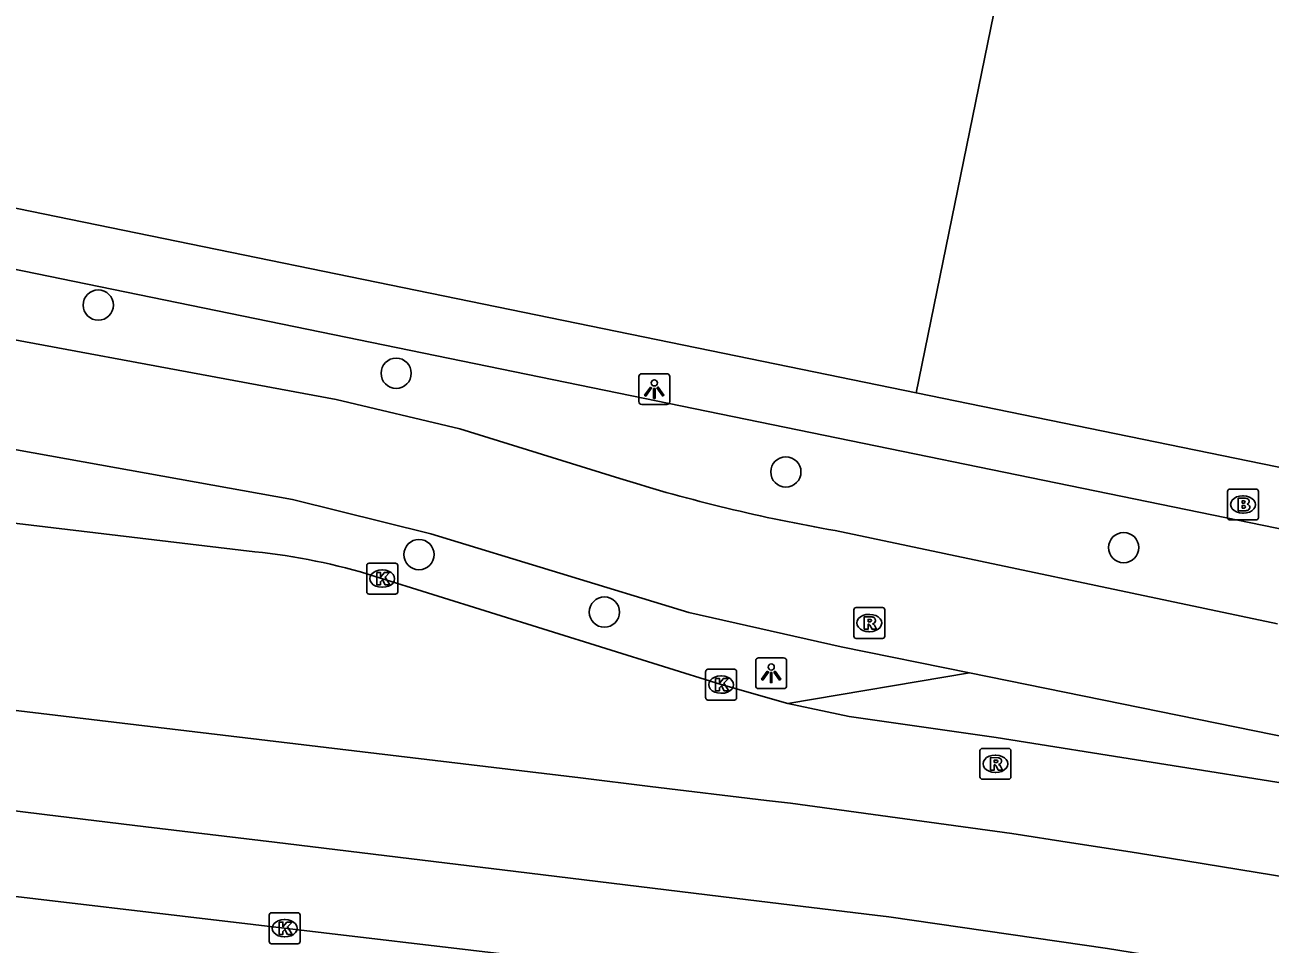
# Model space of a CAD drawing. Extents: x 157692 to 159670, y 381454 to 383289.
# Drawn here: x 158580.47 to 158620.7, y 382103.97 to 382133.69 of the extents above; entities that cross this region are included whole.
import ezdxf

# ---------------------------------------------------------------- set-up
doc = ezdxf.new("R2010")
doc.units = 0
for name, color, linetype in [('IMGEO_Boom', 7, 'Continuous'), ('IMGEO_Brandkraan', 7, 'Continuous'), ('IMGEO_Fietspad_gesloten', 7, 'Continuous'), ('IMGEO_Kolk', 7, 'Continuous'), ('IMGEO_Lichtpunt', 7, 'Continuous'), ('IMGEO_Pand', 7, 'Continuous'), ('IMGEO_Rijbaan_lokaal_open', 7, 'Continuous'), ('IMGEO_Rijbaan_regionaal_gesloten', 7, 'Continuous'), ('IMGEO_Rioolput', 7, 'Continuous'), ('IMGEO_Voetpad_open', 7, 'Continuous')]:
    doc.layers.add(name, color=color, linetype=linetype)

msp = doc.modelspace()

# ---------------------------------------------------------------- linework, layer by layer
at = {"layer": 'IMGEO_Boom'}
for centre in [(158582.837, 382124.632), (158592.463, 382122.429), (158605.053, 382119.238), (158593.2, 382116.567), (158615.968, 382116.792), (158599.192, 382114.707)]:
    msp.add_circle(centre, 0.489, dxfattribs=at)
at = {"layer": 'IMGEO_Brandkraan'}
for p, q in [((158619.398, 382118.685), (158620.25, 382118.685)), ((158619.323, 382117.759), (158619.323, 382118.611)), ((158619.811, 382118.465), (158619.836, 382118.465)), ((158620.324, 382118.611), (158620.324, 382117.759)), ((158619.834, 382117.905), (158619.809, 382117.905)), ((158620.25, 382117.685), (158619.398, 382117.685))]:
    msp.add_line(p, q, dxfattribs=at)
for points in [[(158619.398, 382118.685), (158620.25, 382118.685)], [(158619.323, 382117.759), (158619.323, 382118.611)], [(158619.671, 382118.385), (158619.671, 382117.985), (158619.884, 382117.985)], [(158619.902, 382118.385), (158619.671, 382118.385)], [(158619.85, 382118.304), (158619.796, 382118.304), (158619.796, 382118.228)], [(158620.324, 382118.611), (158620.324, 382117.759)], [(158619.796, 382118.228), (158619.849, 382118.228)], [(158619.858, 382118.152), (158619.796, 382118.152), (158619.796, 382118.071)], [(158619.796, 382118.071), (158619.858, 382118.071)], [(158620.25, 382117.685), (158619.398, 382117.685)]]:
    msp.add_lwpolyline(points, dxfattribs=at)
for centre, radius, start, end in [((158619.4, 382118.609), 0.0765, 91.552, 178.448), ((158619.4, 382118.609), 0.0765, 91.552, 178.448), ((158620.248, 382118.609), 0.0765, 1.552, 88.448), ((158620.248, 382118.609), 0.0765, 1.552, 88.448), ((158619.851, 382118.266), 0.0379, 267.8285, 90.9355), ((158619.906, 382118.24), 0.145, 59.4692, 91.5367), ((158619.931, 382118.287), 0.0922, 285.5137, 58.1501), ((158619.859, 382118.111), 0.0404, 269.8759, 90.5077), ((158619.89, 382118.236), 0.251, 268.6676, 293.5347), ((158619.936, 382118.095), 0.105, 301.3115, 78.989), ((158619.4, 382117.761), 0.0765, 181.552, 268.448), ((158619.4, 382117.761), 0.0765, 181.552, 268.448), ((158620.248, 382117.761), 0.0765, 271.552, 358.448), ((158620.248, 382117.761), 0.0765, 271.552, 358.448)]:
    msp.add_arc(centre, radius, start, end, dxfattribs=at)
for centre, major_axis, ratio, start_param, end_param in [((158619.81, 382118.185), (-0.387, 0.002), 0.722429, 4.712389, 7.853982), ((158619.835, 382118.185), (-0.39, 0.002), 0.717154, 1.570796, 4.712389)]:
    msp.add_ellipse(centre, major_axis=major_axis, ratio=ratio, start_param=start_param, end_param=end_param, dxfattribs=at)
at = {"layer": 'IMGEO_Fietspad_gesloten'}
for points in [[(158599.687, 382119.023), (158594.518, 382120.63), (158590.527, 382121.575), (158560.807, 382127.099), (158552.692, 382128.489)], [(158552.592, 382124.924), (158589.111, 382118.343), (158593.588, 382117.233), (158601.914, 382114.691), (158606.841, 382113.579), (158610.985, 382112.743)], [(158620.94, 382114.323), (158606.65, 382117.341)]]:
    msp.add_lwpolyline(points, dxfattribs=at)
msp.add_arc((158615.998, 382171.291), 54.753, 252.669, 260.1703, dxfattribs=at)
at = {"layer": 'IMGEO_Kolk'}
for p, q in [((158591.587, 382116.289), (158592.439, 382116.289)), ((158591.512, 382115.363), (158591.512, 382116.215)), ((158592, 382116.069), (158592.025, 382116.069)), ((158592.513, 382116.215), (158592.513, 382115.363)), ((158592.023, 382115.509), (158591.998, 382115.509)), ((158592.439, 382115.289), (158591.587, 382115.289)), ((158602.462, 382111.936), (158602.462, 382112.788)), ((158602.537, 382112.862), (158603.389, 382112.862)), ((158602.95, 382112.642), (158602.975, 382112.642)), ((158603.463, 382112.788), (158603.463, 382111.936)), ((158603.389, 382111.862), (158602.537, 382111.862)), ((158602.973, 382112.082), (158602.948, 382112.082)), ((158588.435, 382104.987), (158589.287, 382104.987)), ((158588.36, 382104.061), (158588.36, 382104.913)), ((158588.848, 382104.767), (158588.873, 382104.767)), ((158589.361, 382104.913), (158589.361, 382104.061)), ((158588.871, 382104.207), (158588.846, 382104.207)), ((158589.287, 382103.987), (158588.435, 382103.987))]:
    msp.add_line(p, q, dxfattribs=at)
for points in [[(158591.587, 382116.289), (158592.439, 382116.289)], [(158591.512, 382115.363), (158591.512, 382116.215)], [(158591.833, 382115.989), (158591.956, 382115.989), (158591.956, 382115.838), (158592.086, 382115.989), (158592.25, 382115.989), (158592.104, 382115.838), (158592.257, 382115.589), (158592.105, 382115.589), (158592.02, 382115.753), (158591.956, 382115.686), (158591.956, 382115.589), (158591.833, 382115.589), (158591.833, 382115.989)], [(158592.513, 382116.215), (158592.513, 382115.363)], [(158592.439, 382115.289), (158591.587, 382115.289)], [(158602.462, 382111.936), (158602.462, 382112.788)], [(158602.537, 382112.862), (158603.389, 382112.862)], [(158603.463, 382112.788), (158603.463, 382111.936)], [(158602.783, 382112.562), (158602.906, 382112.562), (158602.906, 382112.411), (158603.036, 382112.562), (158603.2, 382112.562), (158603.054, 382112.411), (158603.207, 382112.162), (158603.055, 382112.162), (158602.97, 382112.326), (158602.906, 382112.259), (158602.906, 382112.162), (158602.783, 382112.162), (158602.783, 382112.562)], [(158603.389, 382111.862), (158602.537, 382111.862)], [(158588.435, 382104.987), (158589.287, 382104.987)], [(158588.36, 382104.061), (158588.36, 382104.913)], [(158588.681, 382104.687), (158588.804, 382104.687), (158588.804, 382104.536), (158588.934, 382104.687), (158589.098, 382104.687), (158588.952, 382104.536), (158589.105, 382104.287), (158588.953, 382104.287), (158588.868, 382104.451), (158588.804, 382104.384), (158588.804, 382104.287), (158588.681, 382104.287), (158588.681, 382104.687)], [(158589.361, 382104.913), (158589.361, 382104.061)], [(158589.287, 382103.987), (158588.435, 382103.987)]]:
    msp.add_lwpolyline(points, dxfattribs=at)
for centre, start, end in [((158591.589, 382116.213), 91.552, 178.448), ((158591.589, 382116.213), 91.552, 178.448), ((158592.437, 382116.213), 1.552, 88.448), ((158592.437, 382116.213), 1.552, 88.448), ((158591.589, 382115.365), 181.552, 268.448), ((158591.589, 382115.365), 181.552, 268.448), ((158592.437, 382115.365), 271.552, 358.448), ((158592.437, 382115.365), 271.552, 358.448), ((158602.539, 382112.786), 91.552, 178.448), ((158602.539, 382112.786), 91.552, 178.448), ((158603.387, 382112.786), 1.552, 88.448), ((158603.387, 382112.786), 1.552, 88.448), ((158602.539, 382111.938), 181.552, 268.448), ((158602.539, 382111.938), 181.552, 268.448), ((158603.387, 382111.938), 271.552, 358.448), ((158603.387, 382111.938), 271.552, 358.448), ((158588.437, 382104.911), 91.552, 178.448), ((158588.437, 382104.911), 91.552, 178.448), ((158589.285, 382104.911), 1.552, 88.448), ((158589.285, 382104.911), 1.552, 88.448), ((158588.437, 382104.063), 181.552, 268.448), ((158588.437, 382104.063), 181.552, 268.448), ((158589.285, 382104.063), 271.552, 358.448), ((158589.285, 382104.063), 271.552, 358.448)]:
    msp.add_arc(centre, 0.0765, start, end, dxfattribs=at)
for centre, major_axis, ratio, start_param, end_param in [((158591.999, 382115.789), (-0.387, 0.002), 0.722429, 4.712389, 7.853982), ((158592.024, 382115.789), (-0.39, 0.002), 0.717154, 1.570796, 4.712389), ((158602.949, 382112.362), (-0.387, 0.002), 0.722429, 4.712389, 7.853982), ((158602.974, 382112.362), (-0.39, 0.002), 0.717154, 1.570796, 4.712389), ((158588.847, 382104.487), (-0.387, 0.002), 0.722429, 4.712389, 7.853982), ((158588.872, 382104.487), (-0.39, 0.002), 0.717154, 1.570796, 4.712389)]:
    msp.add_ellipse(centre, major_axis=major_axis, ratio=ratio, start_param=start_param, end_param=end_param, dxfattribs=at)
at = {"layer": 'IMGEO_Lichtpunt'}
for p, q in [((158600.304, 382122.319), (158600.304, 382121.512)), ((158600.304, 382122.319), (158600.304, 382121.512)), ((158601.206, 382122.414), (158600.398, 382122.414)), ((158601.206, 382122.414), (158600.398, 382122.414)), ((158601.3, 382121.512), (158601.3, 382122.319)), ((158601.3, 382121.512), (158601.3, 382122.319)), ((158600.398, 382121.418), (158601.206, 382121.418)), ((158600.398, 382121.418), (158601.206, 382121.418)), ((158604.08, 382113.134), (158604.08, 382112.327)), ((158604.08, 382113.134), (158604.08, 382112.327)), ((158604.982, 382113.229), (158604.174, 382113.229)), ((158604.982, 382113.229), (158604.174, 382113.229)), ((158605.076, 382112.327), (158605.076, 382113.134)), ((158605.076, 382112.327), (158605.076, 382113.134)), ((158604.174, 382112.233), (158604.982, 382112.233)), ((158604.174, 382112.233), (158604.982, 382112.233))]:
    msp.add_line(p, q, dxfattribs=at)
for points in [[(158600.678, 382121.983), (158600.717, 382121.955), (158600.529, 382121.693), (158600.491, 382121.72), (158600.678, 382121.983)], [(158600.78, 382121.935), (158600.827, 382121.935), (158600.827, 382121.613), (158600.78, 382121.613), (158600.78, 382121.935)], [(158600.89, 382121.955), (158600.928, 382121.982), (158601.115, 382121.72), (158601.076, 382121.692), (158600.89, 382121.955)], [(158604.454, 382112.798), (158604.493, 382112.77), (158604.305, 382112.508), (158604.267, 382112.535), (158604.454, 382112.798)], [(158604.556, 382112.75), (158604.603, 382112.75), (158604.603, 382112.428), (158604.556, 382112.428), (158604.556, 382112.75)], [(158604.666, 382112.77), (158604.704, 382112.797), (158604.891, 382112.535), (158604.852, 382112.507), (158604.666, 382112.77)]]:
    msp.add_lwpolyline(points, dxfattribs=at)
for centre in [(158600.803, 382122.117), (158604.579, 382112.932)]:
    msp.add_circle(centre, 0.0994, dxfattribs=at)
for centre, start, end in [((158600.398, 382122.319), 90, 180), ((158600.398, 382122.319), 90, 180), ((158601.206, 382122.319), 0, 90), ((158601.206, 382122.319), 0, 90), ((158600.398, 382121.512), 180, 270), ((158600.398, 382121.512), 180, 270), ((158601.206, 382121.512), 270, 0), ((158601.206, 382121.512), 270, 360), ((158604.174, 382113.134), 90, 180), ((158604.174, 382113.134), 90, 180), ((158604.982, 382113.134), 0, 90), ((158604.982, 382113.134), 0, 90), ((158604.174, 382112.327), 180, 270), ((158604.174, 382112.327), 180, 270), ((158604.982, 382112.327), 270, 0), ((158604.982, 382112.327), 270, 360)]:
    msp.add_arc(centre, 0.0946, start, end, dxfattribs=at)
at = {"layer": 'IMGEO_Pand'}
for points in [[(158617.909, 382164.108), (158609.261, 382121.797)], [(158609.261, 382121.797), (158604.33, 382122.808), (158573.743, 382129.079), (158563.223, 382131.236)], [(158629.493, 382117.649), (158609.261, 382121.797)]]:
    msp.add_lwpolyline(points, dxfattribs=at)
at = {"layer": 'IMGEO_Rijbaan_lokaal_open'}
for points in [[(158610.985, 382112.743), (158605.115, 382111.751)], [(158610.985, 382112.743), (158640.458, 382106.746)]]:
    msp.add_lwpolyline(points, dxfattribs=at)
at = {"layer": 'IMGEO_Rijbaan_regionaal_gesloten'}
for points in [[(158587.893, 382116.66), (158552.023, 382120.933)], [(158678.367, 382094.92), (158638.613, 382103.052), (158635.307, 382103.698), (158633.519, 382104.023), (158626.935, 382105.205), (158617.449, 382106.752), (158616.181, 382106.959), (158614.278, 382107.25), (158612.349, 382107.545), (158605.202, 382108.529), (158604.424, 382108.621), (158600.665, 382109.068), (158598.421, 382109.348), (158555.79, 382114.433), (158544.073, 382116.001)], [(158605.115, 382111.751), (158602.963, 382112.362), (158591.784, 382115.861)], [(158633.505, 382100.786), (158628.706, 382101.627), (158624.947, 382102.286), (158615.45, 382103.835), (158608.38, 382104.856), (158607.932, 382104.91), (158603.835, 382105.407), (158599.863, 382105.889), (158596.329, 382106.318), (158592.521, 382106.78), (158588.529, 382107.265), (158584.374, 382107.769), (158581.106, 382108.166), (158577.418, 382108.613), (158577.406, 382108.614), (158550.906, 382111.74), (158543.714, 382112.703)], [(158640.25, 382105.785), (158636.724, 382106.498), (158626.876, 382108.256), (158611.845, 382110.657), (158607.095, 382111.336), (158605.115, 382111.751)], [(158550.574, 382109.004), (158606.471, 382102.409), (158633.505, 382100.786)]]:
    msp.add_lwpolyline(points, dxfattribs=at)
msp.add_arc((158585.867, 382096.918), 19.846, 72.6523, 84.1394, dxfattribs=at)
at = {"layer": 'IMGEO_Rioolput'}
for p, q in [((158607.249, 382113.928), (158607.249, 382114.78)), ((158607.324, 382114.854), (158608.176, 382114.854)), ((158607.737, 382114.634), (158607.762, 382114.634)), ((158608.25, 382114.78), (158608.25, 382113.928)), ((158608.176, 382113.854), (158607.324, 382113.854)), ((158607.76, 382114.074), (158607.735, 382114.074)), ((158611.325, 382109.376), (158611.325, 382110.228)), ((158611.4, 382110.302), (158612.252, 382110.302)), ((158612.326, 382110.228), (158612.326, 382109.376)), ((158611.813, 382110.082), (158611.838, 382110.082)), ((158611.836, 382109.522), (158611.811, 382109.522)), ((158612.252, 382109.302), (158611.4, 382109.302))]:
    msp.add_line(p, q, dxfattribs=at)
for points in [[(158607.249, 382113.928), (158607.249, 382114.78)], [(158607.324, 382114.854), (158608.176, 382114.854)], [(158608.25, 382114.78), (158608.25, 382113.928)], [(158607.838, 382114.552), (158607.586, 382114.554), (158607.586, 382114.154)], [(158607.586, 382114.154), (158607.71, 382114.154), (158607.71, 382114.316), (158607.721, 382114.316)], [(158607.764, 382114.473), (158607.71, 382114.473), (158607.71, 382114.392)], [(158607.71, 382114.392), (158607.762, 382114.392)], [(158607.768, 382114.287), (158607.839, 382114.154), (158607.979, 382114.154), (158607.914, 382114.28)], [(158608.176, 382113.854), (158607.324, 382113.854)], [(158611.325, 382109.376), (158611.325, 382110.228)], [(158611.4, 382110.302), (158612.252, 382110.302)], [(158612.326, 382110.228), (158612.326, 382109.376)], [(158611.914, 382110), (158611.662, 382110.002), (158611.662, 382109.602)], [(158611.84, 382109.921), (158611.786, 382109.921), (158611.786, 382109.84)], [(158611.786, 382109.84), (158611.838, 382109.84)], [(158611.662, 382109.602), (158611.786, 382109.602), (158611.786, 382109.764), (158611.797, 382109.764)], [(158611.844, 382109.735), (158611.915, 382109.602), (158612.055, 382109.602), (158611.99, 382109.728)], [(158612.252, 382109.302), (158611.4, 382109.302)]]:
    msp.add_lwpolyline(points, dxfattribs=at)
for centre, radius, start, end in [((158607.326, 382114.778), 0.0765, 91.552, 178.448), ((158607.326, 382114.778), 0.0765, 91.552, 178.448), ((158608.174, 382114.778), 0.0765, 1.552, 88.448), ((158608.174, 382114.778), 0.0765, 1.552, 88.448), ((158607.72, 382114.263), 0.0533, 26.0293, 88.6989), ((158607.746, 382114.581), 0.19, 274.7715, 282.9687), ((158607.77, 382114.377), 0.0964, 77.0061, 93.1865), ((158607.784, 382114.434), 0.0378, 276.6634, 79.6772), ((158607.837, 382114.442), 0.109, 350.3612, 89.416), ((158607.835, 382114.442), 0.112, 277.5842, 350.9817), ((158607.819, 382114.227), 0.108, 29.5134, 73.7905), ((158607.326, 382113.93), 0.0765, 181.552, 268.448), ((158607.326, 382113.93), 0.0765, 181.552, 268.448), ((158608.174, 382113.93), 0.0765, 271.552, 358.448), ((158608.174, 382113.93), 0.0765, 271.552, 358.448), ((158611.402, 382110.226), 0.0765, 91.552, 178.448), ((158611.402, 382110.226), 0.0765, 91.552, 178.448), ((158612.25, 382110.226), 0.0765, 1.552, 88.448), ((158612.25, 382110.226), 0.0765, 1.552, 88.448), ((158611.822, 382110.029), 0.19, 274.7715, 282.9687), ((158611.846, 382109.825), 0.0964, 77.0061, 93.1865), ((158611.86, 382109.882), 0.0378, 276.6634, 79.6772), ((158611.913, 382109.89), 0.109, 350.3612, 89.416), ((158611.911, 382109.89), 0.112, 277.5842, 350.9817), ((158611.796, 382109.711), 0.0533, 26.0293, 88.6989), ((158611.895, 382109.675), 0.108, 29.5134, 73.7905), ((158611.402, 382109.378), 0.0765, 181.552, 268.448), ((158611.402, 382109.378), 0.0765, 181.552, 268.448), ((158612.25, 382109.378), 0.0765, 271.552, 358.448), ((158612.25, 382109.378), 0.0765, 271.552, 358.448)]:
    msp.add_arc(centre, radius, start, end, dxfattribs=at)
for centre, major_axis, ratio, start_param, end_param in [((158607.736, 382114.354), (-0.387, 0.002), 0.722429, 4.712389, 7.853982), ((158607.761, 382114.354), (-0.39, 0.002), 0.717154, 1.570796, 4.712389), ((158611.812, 382109.802), (-0.387, 0.002), 0.722429, 4.712389, 7.853982), ((158611.837, 382109.802), (-0.39, 0.002), 0.717154, 1.570796, 4.712389)]:
    msp.add_ellipse(centre, major_axis=major_axis, ratio=ratio, start_param=start_param, end_param=end_param, dxfattribs=at)
at = {"layer": 'IMGEO_Voetpad_open'}
msp.add_lwpolyline([(158552.692, 382128.489), (158553.236, 382131.308), (158629.259, 382115.706)], dxfattribs=at)

doc.saveas('drawing.dxf')
